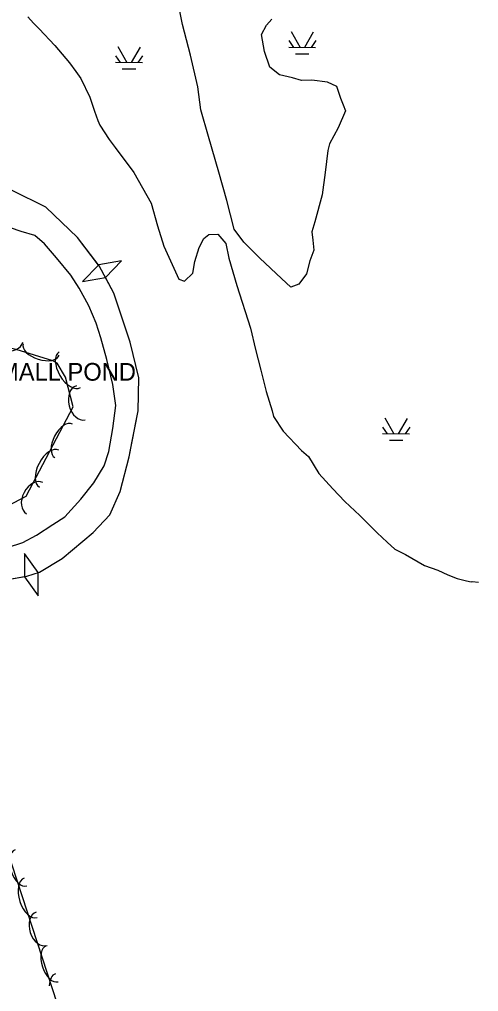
# Model space of a CAD drawing. Extents: x 954793 to 988390, y 1867850 to 1924428.
# Drawn here: x 960946.1 to 961075.7, y 1908312.7 to 1908587.1 of the extents above; entities that cross this region are included whole.
import ezdxf

# ---------------------------------------------------------------- set-up
doc = ezdxf.new("R2010")
doc.units = 0
for name, color, linetype in [('S_LEVEE', 7, 'Continuous'), ('S_STREAM', 7, 'Continuous'), ('S_SURVEY_TEXT_ANNOT', 7, 'Continuous'), ('S_TREE', 7, 'Continuous')]:
    doc.layers.add(name, color=color, linetype=linetype)

msp = doc.modelspace()

# ---------------------------------------------------------------- linework, layer by layer
at = {"layer": 'S_LEVEE'}
for p, q in [((960974.94, 1908519.03), (960968.49, 1908517.84)), ((960970.38, 1908514.31), (960974.94, 1908519.03)), ((960968.49, 1908517.84), (960963.92, 1908513.12)), ((960963.92, 1908513.12), (960970.38, 1908514.31)), ((960947.6, 1908436.38), (960947.58, 1908429.81)), ((960951.39, 1908431.02), (960947.6, 1908436.38)), ((960951.37, 1908424.46), (960951.39, 1908431.02)), ((960947.58, 1908429.81), (960951.37, 1908424.46))]:
    msp.add_line(p, q, dxfattribs=at)
for points in [[(960900.17, 1908432.6), (960923.74, 1908427.78), (960940.57, 1908428.69), (960948.2, 1908430.01), (960951.75, 1908431.13), (960958.17, 1908434.98), (960966.91, 1908442.28), (960971.63, 1908447.27), (960974.57, 1908453.87), (960977.14, 1908463.71), (960979.61, 1908476.61), (960979.87, 1908485.95), (960977.41, 1908496.02), (960972.77, 1908509.85), (960968.64, 1908517.56), (960962.51, 1908525.58), (960953.54, 1908534.19), (960944.11, 1908538.84), (960939.45, 1908540.13), (960933.22, 1908541.25), (960926.18, 1908542.01), (960914.29, 1908542.19), (960906.25, 1908541.5)], [(960968.45, 1908517.81), (960962.51, 1908525.58), (960953.54, 1908534.19), (960944.11, 1908538.84), (960939.45, 1908540.13), (960933.22, 1908541.25), (960929.13, 1908541.69)], [(960977.99, 1908468.12), (960979.61, 1908476.61), (960979.87, 1908485.95), (960977.41, 1908496.02), (960972.77, 1908509.85), (960970.38, 1908514.31)], [(960951.39, 1908431.02), (960951.75, 1908431.13), (960958.17, 1908434.98), (960966.91, 1908442.28), (960971.63, 1908447.27), (960974.57, 1908453.87), (960977.14, 1908463.71), (960977.99, 1908468.12)], [(960900.17, 1908432.6), (960923.74, 1908427.78), (960940.57, 1908428.69), (960947.56, 1908429.9)]]:
    msp.add_lwpolyline(points, dxfattribs=at)
at = {"layer": 'S_STREAM'}
for p, q in [((961022.82, 1908583.7), (961025.34, 1908579.21)), ((961029.06, 1908583.59), (961026.58, 1908579.25)), ((960973.92, 1908579.47), (960976.44, 1908574.97)), ((960980.16, 1908579.35), (960977.68, 1908575.01)), ((961022.12, 1908581.15), (961023.44, 1908579.25)), ((961022.12, 1908579.29), (961029.72, 1908579.25)), ((961029.79, 1908581.15), (961028.47, 1908579.25)), ((960973.23, 1908576.91), (960974.54, 1908575.01)), ((960980.9, 1908576.91), (960979.58, 1908575.01)), ((961024.06, 1908577.39), (961027.85, 1908577.39)), ((960973.23, 1908575.05), (960980.82, 1908575.01)), ((960975.16, 1908573.15), (960978.96, 1908573.15)), ((961049.3, 1908474.65), (961051.82, 1908470.15)), ((961055.54, 1908474.53), (961053.06, 1908470.19)), ((961048.6, 1908472.09), (961049.92, 1908470.19)), ((961048.6, 1908470.23), (961056.2, 1908470.19)), ((961056.28, 1908472.09), (961054.96, 1908470.19)), ((961050.54, 1908468.33), (961054.34, 1908468.33))]:
    msp.add_line(p, q, dxfattribs=at)
for points in [[(961038.17, 1908561.37), (961036.08, 1908556.56), (961033.65, 1908552.07), (961033.17, 1908550.12), (961032.43, 1908543.94), (961031.56, 1908537.61), (961029.5, 1908529.98), (961028.69, 1908527.21), (961028.93, 1908524.82), (961029.18, 1908521.97), (961028.12, 1908518.97), (961027.17, 1908515.3), (961024.97, 1908512.41), (961022.72, 1908511.6), (961020.07, 1908513.98), (961014.02, 1908519.71), (961009.42, 1908524.3), (961006.78, 1908527.89), (961004.62, 1908536.07), (961002.44, 1908544.01), (960999.46, 1908554.11), (960997.31, 1908561.65), (960996.47, 1908568.11), (960994.41, 1908577.04), (960992.13, 1908585.74), (960991.15, 1908590.86)], [(960948.47, 1908587.9), (960950.14, 1908586.05), (960951.65, 1908584.52), (960956.08, 1908579.75), (960960.23, 1908574.9), (960962.08, 1908572.4), (960963.49, 1908570.46), (960966.01, 1908565.23), (960967.33, 1908561.22), (960968.29, 1908558.64), (960968.83, 1908557.28), (960971.48, 1908553.21), (960973.14, 1908551.03), (960978.41, 1908543.93), (960983.33, 1908535.28), (960985.14, 1908528.91), (960986.85, 1908523.15), (960991.15, 1908513.78), (960992.73, 1908513.22), (960995.11, 1908515.56), (960995.67, 1908518.77), (960996.82, 1908522.74), (960998.19, 1908525.33), (960999.6, 1908526.45), (961002.1, 1908526.53), (961004.42, 1908523.86), (961005.26, 1908519.77), (961007.46, 1908512.06), (961011.34, 1908499.96), (961012.75, 1908493.94), (961014.25, 1908488.09), (961015.76, 1908482.09), (961017.45, 1908476.61), (961017.88, 1908475.04)], [(961038.23, 1908561.25), (961037.6, 1908562.93), (961036.84, 1908564.82), (961035.72, 1908568.21), (961033.12, 1908569.42), (961028.65, 1908570.01), (961025.77, 1908569.87), (961023.21, 1908570.61), (961019.51, 1908571.51), (961016.77, 1908573.67), (961015.34, 1908578.07), (961014.41, 1908582.85), (961015.86, 1908585.54), (961017.38, 1908587.23)], [(960942.77, 1908438.12), (960947.06, 1908439.45), (960950.93, 1908441.56), (960955.59, 1908444.56), (960958.97, 1908446.69), (960963.42, 1908451.73), (960967.14, 1908456.36), (960970.03, 1908461.09), (960971.32, 1908465.17), (960972.49, 1908471.62), (960973.34, 1908478.18), (960972.52, 1908484.05), (960970.83, 1908491.12), (960969.11, 1908497.23), (960967.74, 1908501.42), (960965.73, 1908506.31), (960962.99, 1908511.24), (960960.59, 1908514.96), (960956.55, 1908519.84), (960953.16, 1908523.79), (960950.49, 1908526.14), (960946.57, 1908527.29), (960943.58, 1908528.32)], [(961017.88, 1908475.04), (961020.6, 1908470.94), (961025.7, 1908465.46), (961027.73, 1908463.74), (961030.68, 1908458.99), (961034.57, 1908454.68), (961038, 1908451.09), (961042.17, 1908447.1), (961047.08, 1908442.25), (961049.92, 1908439.61), (961052.11, 1908437.63), (961055.11, 1908436.09), (961060.47, 1908433.01), (961064.21, 1908431.64), (961067.01, 1908430.38), (961069.71, 1908429.37), (961072.3, 1908428.66), (961073.62, 1908428.36), (961073.94, 1908428.47), (961075.72, 1908428.3)]]:
    msp.add_lwpolyline(points, dxfattribs=at)
at = {"layer": 'S_TREE'}
msp.add_lwpolyline([(960958.19, 1908305.08), (960946.97, 1908339.49), (960940.87, 1908358.17), (960931.2, 1908388.1), (960924.28, 1908410.43), (960919.97, 1908424.61), (960924.21, 1908437.71), (960935.94, 1908446.3), (960948.02, 1908452.53), (960961.28, 1908477.82), (960959.13, 1908486.15), (960956.78, 1908490.08), (960955.55, 1908490.73), (960945.19, 1908493.98), (960932.72, 1908496.62), (960916.49, 1908503.66), (960903.79, 1908516.55), (960893.92, 1908531.65), (960886.44, 1908555.64), (960872.51, 1908603.23)], dxfattribs=at)
for centre, major_axis, ratio, end_param in [((960942.23, 1908497.04), (4.85, -1.03), 0.685311, 6.283185), ((960952.28, 1908493.98), (5.1, -1.6), 0.540699, 6.283185), ((960960.34, 1908488.26), (3.01, -5.04), 0.55008, 6.283185), ((960963.45, 1908478.93), (1.24, -4.8), 0.685311, 6.283185), ((960958.62, 1908468.18), (-2.48, -4.74), 0.540699, 6.283185), ((960954.51, 1908460.33), (-2.72, -5.2), 0.55008, 6.283185), ((960950.44, 1908452.01), (-2.3, -4.39), 0.685311, 6.283185), ((960946.55, 1908347.61), (1.66, -5.08), 0.540699, 6.283185), ((960949.3, 1908339.18), (1.82, -5.58), 0.55008, 6.283185), ((960952.42, 1908330.45), (1.54, -4.71), 0.685311, 6.283185), ((960955.37, 1908320.58), (1.66, -5.08), 0.540699, 6.283185), ((960958.12, 1908312.15), (1.82, -5.58), 0.55008, 4.130579)]:
    msp.add_ellipse(centre, major_axis=major_axis, ratio=ratio, start_param=3.141593, end_param=end_param, dxfattribs=at)

# ---------------------------------------------------------------- texts
at = {"layer": 'S_SURVEY_TEXT_ANNOT'}
msp.add_text('SMALL POND', height=5, dxfattribs=at).set_placement((960935.91, 1908485.17))

doc.saveas('drawing.dxf')
